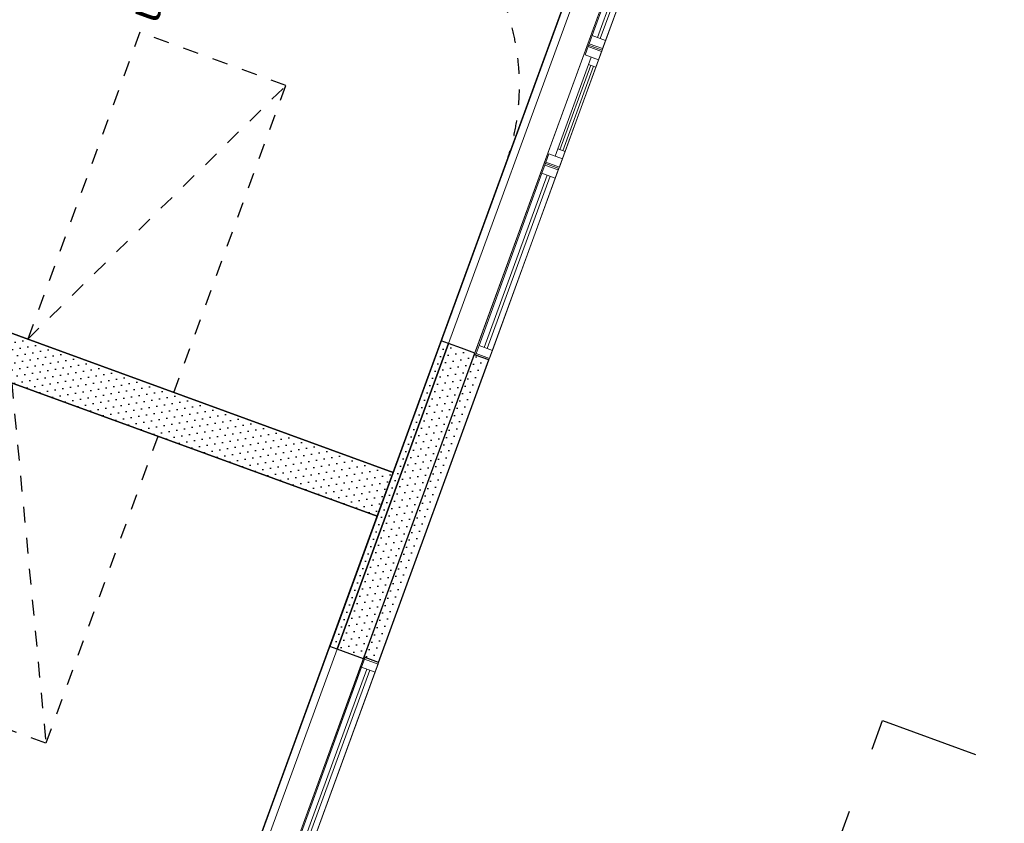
# Model space of a CAD drawing. Header units: millimetres. Extents: x 112481703 to 112588235, y 1264638581 to 1264713486.
# Tile 482 of 487: x 112573203 to 112579529, y 1264694083 to 1264699247. Entities that reach past the tile are written whole.
import ezdxf
from ezdxf.enums import TextEntityAlignment as Align

# ---------------------------------------------------------------- set-up
doc = ezdxf.new("R2010")
doc.units = ezdxf.units.MM
doc.header["$LTSCALE"] = 0.5
doc.header["$MEASUREMENT"] = 0
for name, pattern in [('Lang stiplet', [2116.666603, 1269.999981, -846.666622]), ('PLINE', [0]), ('Stipling', [400, 200, -200])]:
    doc.linetypes.add(name, pattern=pattern)
for name, color, linetype in [('231- Bærende yttervegger', 7, 'Continuous'), ('231- Bærende yttervegger (Skravur)', 7, 'Continuous'), ('231- Bærende yttervegger (Skravur)(Nye konstruksjoner)', 7, 'Continuous'), ('231- Bærende yttervegger(Nye konstruksjoner)', 7, 'Continuous'), ('232- Ikke-bærende yttervegger (Skravur)(Nye konstruksjoner)', 7, 'Continuous'), ('232- Ikke-bærende yttervegger(Nye konstruksjoner)', 7, 'Continuous'), ('242- Ikke-bærende innervegger (Skravur)(Nye konstruksjoner)', 7, 'Continuous'), ('242- Ikke-bærende innervegger(Nye konstruksjoner)', 7, 'Continuous'), ('253- Oppforet gulv_ påstøp(Nye konstruksjoner)', 7, 'Continuous'), ('266- Himling og innvendig overflate#1', 7, 'Continuous'), ('862- M___Nettoareal (1-100)', 7, 'Continuous'), ('862- M___Nettoareal(Nye konstruksjoner)', 7, 'Continuous'), ('862- M___Nettoareal(Polylinje)(Nye konstruksjoner)', 7, 'Continuous'), ('878- Annen overflate_visuell informasjon(Nye konstruksjoner)', 7, 'Continuous')]:
    doc.layers.add(name, color=color, linetype=linetype)
doc.layers.add('234- Vinduer_ dører_ porter(Nye konstruksjoner)', color=7, linetype='Continuous', lineweight=0)
doc.styles.add('GENERATED_STYLE_1', font='arial.ttf')
pattern_1 = [(249.956, (112557650, 1264717795), (-81.357, 29.6823), [0, -50]), (249.956, (112557682.11, 1264717756.67), (-81.357, 29.6823), [0, -50])]

# ---------------------------------------------------------------- blocks, each defined once
blk = doc.blocks.new('Vindu[54]', base_point=(112557650, 1264717795))
at = {"layer": '234- Vinduer_ dører_ porter(Nye konstruksjoner)', "linetype": 'PLINE'}
for p, q in [((112576573.2, 1264698325.4), (112576124.2, 1264697094.7)), ((112576558.1, 1264698260.7), (112576577.3, 1264698313.3)), ((112576580.8, 1264698322.7), (112576573.2, 1264698325.4)), ((112576577.3, 1264698313.3), (112576580.8, 1264698322.7)), ((112576577.3, 1264698313.3), (112576663.8, 1264698281.7)), ((112576667.2, 1264698291.1), (112576580.8, 1264698322.7)), ((112576667.2, 1264698291.1), (112576580.8, 1264698322.7)), ((112576154.4, 1264697154), (112576558.1, 1264698260.7)), ((112576188.2, 1264697141.7), (112576591.9, 1264698248.3)), ((112576667.2, 1264698291.1), (112576218.2, 1264697060.5)), ((112576644.6, 1264698229.1), (112576558.1, 1264698260.7)), ((112576663.8, 1264698281.7), (112576644.6, 1264698229.1)), ((112576667.2, 1264698291.1), (112576663.8, 1264698281.7)), ((112576610.7, 1264698241.5), (112576207, 1264697134.8)), ((112576644.6, 1264698229.1), (112576240.8, 1264697122.5)), ((112576135.2, 1264697101.4), (112576154.4, 1264697154)), ((112576154.4, 1264697154), (112576240.8, 1264697122.5)), ((112576240.8, 1264697122.5), (112576221.6, 1264697069.9)), ((112576131.8, 1264697092), (112576124.2, 1264697094.7)), ((112576131.8, 1264697092), (112576135.2, 1264697101.4)), ((112576218.2, 1264697060.5), (112576131.8, 1264697092)), ((112576218.2, 1264697060.5), (112576131.8, 1264697092)), ((112576135.2, 1264697101.4), (112576221.6, 1264697069.9)), ((112576221.6, 1264697069.9), (112576218.2, 1264697060.5))]:
    blk.add_line(p, q, dxfattribs=at)
blk = doc.blocks.new('Vindu[55]', base_point=(112557650, 1264717795))
at = {"layer": '234- Vinduer_ dører_ porter(Nye konstruksjoner)', "linetype": 'PLINE'}
for p, q in [((112576850.9, 1264699086.3), (112576573.2, 1264698325.4)), ((112576835.8, 1264699021.6), (112576854.9, 1264699074.2)), ((112576858.4, 1264699083.6), (112576850.9, 1264699086.3)), ((112576854.9, 1264699074.2), (112576858.4, 1264699083.6)), ((112576854.9, 1264699074.2), (112576941.4, 1264699042.7)), ((112576944.8, 1264699052.1), (112576858.4, 1264699083.6)), ((112576944.8, 1264699052.1), (112576858.4, 1264699083.6)), ((112576944.8, 1264699052.1), (112576667.2, 1264698291.1)), ((112576922.2, 1264698990.1), (112576835.8, 1264699021.6)), ((112576941.4, 1264699042.7), (112576922.2, 1264698990.1)), ((112576944.8, 1264699052.1), (112576941.4, 1264699042.7)), ((112576660, 1264698417.2), (112576858.1, 1264698960.2)), ((112576674.1, 1264698412.1), (112576872.2, 1264698955.1)), ((112576890.9, 1264698948.2), (112576692.8, 1264698405.2)), ((112576858.1, 1264698960.2), (112576875.2, 1264699007.2)), ((112576905, 1264698943.1), (112576858.1, 1264698960.2)), ((112576875.2, 1264699007.2), (112576922.2, 1264698990.1)), ((112576922.2, 1264698990.1), (112576905, 1264698943.1)), ((112576905, 1264698943.1), (112576706.9, 1264698400.1)), ((112576584.2, 1264698332.1), (112576603.4, 1264698384.7)), ((112576603.4, 1264698384.7), (112576689.8, 1264698353.1)), ((112576642.8, 1264698370.3), (112576660, 1264698417.2)), ((112576660, 1264698417.2), (112576706.9, 1264698400.1)), ((112576706.9, 1264698400.1), (112576689.8, 1264698353.1)), ((112576580.8, 1264698322.7), (112576573.2, 1264698325.4)), ((112576580.8, 1264698322.7), (112576584.2, 1264698332.1)), ((112576667.2, 1264698291.1), (112576580.8, 1264698322.7)), ((112576667.2, 1264698291.1), (112576580.8, 1264698322.7)), ((112576584.2, 1264698332.1), (112576670.6, 1264698300.5)), ((112576689.8, 1264698353.1), (112576642.8, 1264698370.3)), ((112576689.8, 1264698353.1), (112576670.6, 1264698300.5)), ((112576670.6, 1264698300.5), (112576667.2, 1264698291.1))]:
    blk.add_line(p, q, dxfattribs=at)
blk = doc.blocks.new('Vindu[56]', base_point=(112557650, 1264717795))
at = {"layer": '234- Vinduer_ dører_ porter(Nye konstruksjoner)', "linetype": 'PLINE'}
for p, q in [((112577299.8, 1264700317), (112576850.9, 1264699086.3)), ((112577393.8, 1264700282.7), (112576944.8, 1264699052.1)), ((112577284.7, 1264700252.2), (112577303.9, 1264700304.9)), ((112577307.4, 1264700314.2), (112577299.8, 1264700317)), ((112577303.9, 1264700304.9), (112577307.4, 1264700314.2)), ((112577303.9, 1264700304.9), (112577390.4, 1264700273.3)), ((112577393.8, 1264700282.7), (112577307.4, 1264700314.2)), ((112577393.8, 1264700282.7), (112577307.4, 1264700314.2)), ((112577390.4, 1264700273.3), (112577371.2, 1264700220.7)), ((112577393.8, 1264700282.7), (112577390.4, 1264700273.3)), ((112576881, 1264699145.6), (112577284.7, 1264700252.2)), ((112576914.8, 1264699133.3), (112577318.6, 1264700239.9)), ((112577337.4, 1264700233.1), (112576933.6, 1264699126.4)), ((112577371.2, 1264700220.7), (112576967.4, 1264699114.1)), ((112577371.2, 1264700220.7), (112577284.7, 1264700252.2)), ((112576861.8, 1264699093), (112576881, 1264699145.6)), ((112576881, 1264699145.6), (112576967.4, 1264699114.1)), ((112576858.4, 1264699083.6), (112576850.9, 1264699086.3)), ((112576858.4, 1264699083.6), (112576861.8, 1264699093)), ((112576944.8, 1264699052.1), (112576858.4, 1264699083.6)), ((112576944.8, 1264699052.1), (112576858.4, 1264699083.6)), ((112576861.8, 1264699093), (112576948.2, 1264699061.5)), ((112576967.4, 1264699114.1), (112576948.2, 1264699061.5)), ((112576948.2, 1264699061.5), (112576944.8, 1264699052.1))]:
    blk.add_line(p, q, dxfattribs=at)
blk = doc.blocks.new('Vindu[59]', base_point=(112557650, 1264717795))
at = {"layer": '234- Vinduer_ dører_ porter(Nye konstruksjoner)', "linetype": 'PLINE'}
for p, q in [((112575414.8, 1264695150.1), (112574965.8, 1264693919.5)), ((112575422.3, 1264695147.4), (112575414.8, 1264695150.1)), ((112574995.9, 1264693978.7), (112575399.7, 1264695085.4)), ((112575508.7, 1264695115.9), (112575059.7, 1264693885.2)), ((112575399.7, 1264695085.4), (112575418.9, 1264695138)), ((112575486.1, 1264695053.8), (112575399.7, 1264695085.4)), ((112575418.9, 1264695138), (112575422.3, 1264695147.4)), ((112575418.9, 1264695138), (112575505.3, 1264695106.5)), ((112575508.7, 1264695115.9), (112575422.3, 1264695147.4)), ((112575508.7, 1264695115.9), (112575422.3, 1264695147.4)), ((112575505.3, 1264695106.5), (112575486.1, 1264695053.8)), ((112575508.7, 1264695115.9), (112575505.3, 1264695106.5)), ((112575029.7, 1264693966.4), (112575433.5, 1264695073)), ((112575452.3, 1264695066.2), (112575048.5, 1264693959.5)), ((112575486.1, 1264695053.8), (112575082.3, 1264693947.2)), ((112574976.7, 1264693926.1), (112574995.9, 1264693978.7)), ((112574995.9, 1264693978.7), (112575082.3, 1264693947.2)), ((112575082.3, 1264693947.2), (112575063.1, 1264693894.6)), ((112574973.3, 1264693916.7), (112574965.8, 1264693919.5)), ((112574973.3, 1264693916.7), (112574976.7, 1264693926.1)), ((112575059.7, 1264693885.2), (112574973.3, 1264693916.7)), ((112575059.7, 1264693885.2), (112574973.3, 1264693916.7)), ((112574976.7, 1264693926.1), (112575063.1, 1264693894.6)), ((112575063.1, 1264693894.6), (112575059.7, 1264693885.2))]:
    blk.add_line(p, q, dxfattribs=at)
blk = doc.blocks.new('Veggåpning 07[280]', base_point=(112557650, 1264717795))
at = {"layer": '234- Vinduer_ dører_ porter(Nye konstruksjoner)', "linetype": 'PLINE'}
for p, q in [((112577127.3, 1264700369.3), (112575958.6, 1264697165.8)), ((112577210, 1264700339.1), (112577127.3, 1264700369.3)), ((112577296.4, 1264700307.6), (112577210, 1264700339.1)), ((112577296.4, 1264700307.6), (112576127.7, 1264697104.1)), ((112576041.2, 1264697135.7), (112575958.6, 1264697165.8)), ((112576127.7, 1264697104.1), (112576041.2, 1264697135.7))]:
    blk.add_line(p, q, dxfattribs=at)
blk = doc.blocks.new('Veggåpning 07[281]', base_point=(112557650, 1264717795))
at = {"layer": '234- Vinduer_ dører_ porter(Nye konstruksjoner)', "linetype": 'PLINE'}
for p, q in [((112575242.2, 1264695202.4), (112574073.5, 1264691999)), ((112575324.9, 1264695172.3), (112575242.2, 1264695202.4)), ((112575411.3, 1264695140.7), (112575324.9, 1264695172.3)), ((112575411.3, 1264695140.7), (112574242.6, 1264691937.3)), ((112574156.2, 1264691968.8), (112574073.5, 1264691999)), ((112574242.6, 1264691937.3), (112574156.2, 1264691968.8))]:
    blk.add_line(p, q, dxfattribs=at)
blk = doc.blocks.new('Veggåpning 07[283]', base_point=(112557650, 1264717795))
at = {"layer": '234- Vinduer_ dører_ porter(Nye konstruksjoner)', "linetype": 'PLINE'}
for p, q in [((112577080.4, 1264700386.4), (112575911.6, 1264697183)), ((112577127.3, 1264700369.3), (112575958.6, 1264697165.8)), ((112577127.3, 1264700369.3), (112577080.4, 1264700386.4)), ((112575958.6, 1264697165.8), (112575911.6, 1264697183))]:
    blk.add_line(p, q, dxfattribs=at)
blk = doc.blocks.new('Veggåpning 07[284]', base_point=(112557650, 1264717795))
at = {"layer": '234- Vinduer_ dører_ porter(Nye konstruksjoner)', "linetype": 'PLINE'}
for p, q in [((112575195.3, 1264695219.6), (112574026.5, 1264692016.1)), ((112575242.2, 1264695202.4), (112575195.3, 1264695219.6)), ((112575242.2, 1264695202.4), (112574073.5, 1264691999)), ((112574073.5, 1264691999), (112574026.5, 1264692016.1))]:
    blk.add_line(p, q, dxfattribs=at)
blk = doc.blocks.new('Sengerom_2241_113', base_point=(112573901.7, 1264700388))
at = {"layer": '862- M___Nettoareal(Polylinje)(Nye konstruksjoner)', "linetype": 'PLINE', "flags": 128}
blk.add_lwpolyline([(112577214, 1264700752.8), (112571643.2, 1264702785.3), (112570906.3, 1264700765.5), (112572719.4, 1264700104), (112572565.2, 1264699681.3), (112571845.4, 1264697708.5), (112575603.1, 1264696337.5)], close=True, dxfattribs=at)
blk = doc.blocks.new('Sengerom_2251_115', base_point=(112571598.8, 1264694076))
at = {"layer": '862- M___Nettoareal(Polylinje)(Nye konstruksjoner)', "linetype": 'PLINE', "flags": 128}
blk.add_lwpolyline([(112575500.3, 1264696055.7), (112571742.6, 1264697426.6), (112570868.6, 1264695031.1), (112569055.5, 1264695692.6), (112568335.7, 1264693719.8), (112573906.6, 1264691687.3)], close=True, dxfattribs=at)
blk = doc.blocks.new('Label_2', base_point=(112574250.2, 1264699864.9))
at = {"layer": '862- M___Nettoareal (1-100)', "char_height": 200, "attachment_point": 1, "rotation": 249.95599, "style": 'GENERATED_STYLE_1'}
for s, insert in [('\\A1;{\\pql;\\pt0,241000;\\fArial|b0|i0|c0|p0;\\W1.000000;22,9\\fArial|b0|i0|c0|p0;\\W1.000000;\\A1{\\H.66x;\\S^  ;}\\fArial|b0|i0|c0|p0;\\W1.000000; m\\fArial|b0|i0|c0|p0;\\W1.000000;\\A1{\\H.66x;\\S2^  ;}\\fArial|b0|i0|c0|p0;\\W1.000000;\\fArial|b0|i0|c0|p0;\\W1.000000;\\fArial|b0|i0|c0|p0;\\W1.000000;\\fArial|b0|i0|c0|p0;\\W1.000000;\\fArial|b0|i0|c0|p0;\\W1.000000;\\fArial|b0|i0|c0|p0;\\W1.000000;\\fArial|b0|i0|c0|p0;\\W1.000000;\\A1{\\H.66x;\\S^  ;}\\fArial|b0|i0|c0|p0;\\W1.000000;\\fArial|b0|i0|c0|p0;\\W1.000000;\\A1{\\H.66x;\\S^  ;}\\fArial|b0|i0|c0|p0;\\W1.000000;\\fArial|b0|i0|c0|p0;\\W1.000000;\\fArial|b0|i0|c0|p0;\\W1.000000;\\fArial|b0|i0|c0|p0;\\W1.000000;\\fArial|b0|i0|c0|p0;\\W1.000000;\\fArial|b0|i0|c0|p0;\\W1.000000;\\fArial|b0|i0|c0|p0;\\W1.000000;\\A1{\\H.66x;\\S^  ;}\\fArial|b0|i0|c0|p0;\\W1.000000;\\fArial|b0|i0|c0|p0;\\W1.000000;\\A1{\\H.66x;\\S^  ;}\\fArial|b0|i0|c0|p0;\\W1.000000;\\fArial|b0|i0|c0|p0;\\W1.000000;\\fArial|b0|i0|c0|p0;\\W1.000000;\\fArial|b0|i0|c0|p0;\\W1.000000;\\fArial|b0|i0|c0|p0;\\W1.000000;\\fArial|b0|i0|c0|p0;\\W1.000000;\\fArial|b0|i0|c0|p0;\\W1.000000;\\A1{\\H.66x;\\S^  ;}\\fArial|b0|i0|c0|p0;\\W1.000000;\\fArial|b0|i0|c0|p0;\\W1.000000;\\A1{\\H.66x;\\S^  ;}\\fArial|b0|i0|c0|p0;\\W1.000000;\\fArial|b0|i0|c0|p0;\\W1.000000;\\fArial|b0|i0|c0|p0;\\W1.000000;\\fArial|b0|i0|c0|p0;\\W1.000000;\\fArial|b0|i0|c0|p0;\\W1.000000;\\fArial|b0|i0|c0|p0;\\W1.000000;\\fArial|b0|i0|c0|p0;\\W1.000000;\\A1{\\H.66x;\\S^  ;}\\fArial|b0|i0|c0|p0;\\W1.000000;\\fArial|b0|i0|c0|p0;\\W1.000000;\\A1{\\H.66x;\\S^  ;}\\fArial|b0|i0|c0|p0;\\W1.000000;\\fArial|b0|i0|c0|p0;\\W1.000000;\\fArial|b0|i0|c0|p0;\\W1.000000;\\fArial|b0|i0|c0|p0;\\W1.000000;\\fArial|b0|i0|c0|p0;\\W1.000000;\\fArial|b0|i0|c0|p0;\\W1.000000;\\fArial|b0|i0|c0|p0;\\W1.000000;\\fArial|b0|i0|c0|p0;\\W1.000000;}', (112574270.3, 1264700520.4)), ('\\A1;{\\pql;\\pt0,241000;\\fArial|b0|i0|c0|p0;\\W1.000000;Sengerom\\fArial|b0|i0|c0|p0;\\W1.000000;\\A1{\\H.66x;\\S^  ;}\\fArial|b0|i0|c0|p0;\\W1.000000;\\fArial|b0|i0|c0|p0;\\W1.000000;\\A1{\\H.66x;\\S^  ;}\\fArial|b0|i0|c0|p0;\\W1.000000;\\fArial|b0|i0|c0|p0;\\W1.000000;\\fArial|b0|i0|c0|p0;\\W1.000000;\\fArial|b0|i0|c0|p0;\\W1.000000;\\fArial|b0|i0|c0|p0;\\W1.000000;\\fArial|b0|i0|c0|p0;\\W1.000000;\\fArial|b0|i0|c0|p0;\\W1.000000;\\A1{\\H.66x;\\S^  ;}\\fArial|b0|i0|c0|p0;\\W1.000000;\\fArial|b0|i0|c0|p0;\\W1.000000;\\A1{\\H.66x;\\S^  ;}\\fArial|b0|i0|c0|p0;\\W1.000000;\\fArial|b0|i0|c0|p0;\\W1.000000;\\fArial|b0|i0|c0|p0;\\W1.000000;\\fArial|b0|i0|c0|p0;\\W1.000000;\\fArial|b0|i0|c0|p0;\\W1.000000;\\fArial|b0|i0|c0|p0;\\W1.000000;\\fArial|b0|i0|c0|p0;\\W1.000000;\\A1{\\H.66x;\\S^  ;}\\fArial|b0|i0|c0|p0;\\W1.000000;\\fArial|b0|i0|c0|p0;\\W1.000000;\\A1{\\H.66x;\\S^  ;}\\fArial|b0|i0|c0|p0;\\W1.000000;\\fArial|b0|i0|c0|p0;\\W1.000000;\\fArial|b0|i0|c0|p0;\\W1.000000;\\fArial|b0|i0|c0|p0;\\W1.000000;\\fArial|b0|i0|c0|p0;\\W1.000000;\\fArial|b0|i0|c0|p0;\\W1.000000;\\fArial|b0|i0|c0|p0;\\W1.000000;\\A1{\\H.66x;\\S^  ;}\\fArial|b0|i0|c0|p0;\\W1.000000;\\fArial|b0|i0|c0|p0;\\W1.000000;\\A1{\\H.66x;\\S^  ;}\\fArial|b0|i0|c0|p0;\\W1.000000;\\fArial|b0|i0|c0|p0;\\W1.000000;\\fArial|b0|i0|c0|p0;\\W1.000000;\\fArial|b0|i0|c0|p0;\\W1.000000;\\fArial|b0|i0|c0|p0;\\W1.000000;\\fArial|b0|i0|c0|p0;\\W1.000000;\\fArial|b0|i0|c0|p0;\\W1.000000;\\A1{\\H.66x;\\S^  ;}\\fArial|b0|i0|c0|p0;\\W1.000000;\\fArial|b0|i0|c0|p0;\\W1.000000;\\A1{\\H.66x;\\S^  ;}\\fArial|b0|i0|c0|p0;\\W1.000000;\\fArial|b0|i0|c0|p0;\\W1.000000;\\fArial|b0|i0|c0|p0;\\W1.000000;\\fArial|b0|i0|c0|p0;\\W1.000000;\\fArial|b0|i0|c0|p0;\\W1.000000;\\fArial|b0|i0|c0|p0;\\W1.000000;\\fArial|b0|i0|c0|p0;\\W1.000000;\\fArial|b0|i0|c0|p0;\\W1.000000;}', (112574568.3, 1264700411.7)), ('\\A1;{\\pql;\\pt0,241000;\\fArial|b0|i0|c0|p0;\\W1.000000;2241\\fArial|b0|i0|c0|p0;\\W1.000000;\\A1{\\H.66x;\\S^  ;}\\fArial|b0|i0|c0|p0;\\W1.000000;\\fArial|b0|i0|c0|p0;\\W1.000000;\\A1{\\H.66x;\\S^  ;}\\fArial|b0|i0|c0|p0;\\W1.000000;\\fArial|b0|i0|c0|p0;\\W1.000000;\\fArial|b0|i0|c0|p0;\\W1.000000;\\fArial|b0|i0|c0|p0;\\W1.000000;\\fArial|b0|i0|c0|p0;\\W1.000000;\\fArial|b0|i0|c0|p0;\\W1.000000;\\fArial|b0|i0|c0|p0;\\W1.000000;\\A1{\\H.66x;\\S^  ;}\\fArial|b0|i0|c0|p0;\\W1.000000;\\fArial|b0|i0|c0|p0;\\W1.000000;\\A1{\\H.66x;\\S^  ;}\\fArial|b0|i0|c0|p0;\\W1.000000;\\fArial|b0|i0|c0|p0;\\W1.000000;\\fArial|b0|i0|c0|p0;\\W1.000000;\\fArial|b0|i0|c0|p0;\\W1.000000;\\fArial|b0|i0|c0|p0;\\W1.000000;\\fArial|b0|i0|c0|p0;\\W1.000000;\\fArial|b0|i0|c0|p0;\\W1.000000;\\A1{\\H.66x;\\S^  ;}\\fArial|b0|i0|c0|p0;\\W1.000000;\\fArial|b0|i0|c0|p0;\\W1.000000;\\A1{\\H.66x;\\S^  ;}\\fArial|b0|i0|c0|p0;\\W1.000000;\\fArial|b0|i0|c0|p0;\\W1.000000;\\fArial|b0|i0|c0|p0;\\W1.000000;\\fArial|b0|i0|c0|p0;\\W1.000000;\\fArial|b0|i0|c0|p0;\\W1.000000;\\fArial|b0|i0|c0|p0;\\W1.000000;\\fArial|b0|i0|c0|p0;\\W1.000000;\\A1{\\H.66x;\\S^  ;}\\fArial|b0|i0|c0|p0;\\W1.000000;\\fArial|b0|i0|c0|p0;\\W1.000000;\\A1{\\H.66x;\\S^  ;}\\fArial|b0|i0|c0|p0;\\W1.000000;\\fArial|b0|i0|c0|p0;\\W1.000000;\\fArial|b0|i0|c0|p0;\\W1.000000;\\fArial|b0|i0|c0|p0;\\W1.000000;\\fArial|b0|i0|c0|p0;\\W1.000000;\\fArial|b0|i0|c0|p0;\\W1.000000;\\fArial|b0|i0|c0|p0;\\W1.000000;\\A1{\\H.66x;\\S^  ;}\\fArial|b0|i0|c0|p0;\\W1.000000;\\fArial|b0|i0|c0|p0;\\W1.000000;\\A1{\\H.66x;\\S^  ;}\\fArial|b0|i0|c0|p0;\\W1.000000;\\fArial|b0|i0|c0|p0;\\W1.000000;\\fArial|b0|i0|c0|p0;\\W1.000000;\\fArial|b0|i0|c0|p0;\\W1.000000;\\fArial|b0|i0|c0|p0;\\W1.000000;\\fArial|b0|i0|c0|p0;\\W1.000000;\\fArial|b0|i0|c0|p0;\\W1.000000;\\fArial|b0|i0|c0|p0;\\W1.000000;}', (112574870.4, 1264700322.8))]:
    blk.add_mtext(s, dxfattribs=dict(at, insert=insert))
at = {"layer": '862- M___Nettoareal (1-100)', "style": 'GENERATED_STYLE_1'}
for tag, p in [('DUMMY_108', (112574322.8, 1264700522.5)), ('DUMMY_107', (112574618.1, 1264700414.8)), ('DUMMY_106', (112574913.3, 1264700307.1))]:
    blk.add_attdef(tag, text='', height=200, rotation=249.95599, dxfattribs=at).set_placement(p, align=Align.TOP_LEFT)

msp = doc.modelspace()

# ---------------------------------------------------------------- hatches: boundary and pattern name
at = {"layer": '231- Bærende yttervegger (Skravur)', "linetype": 'Continuous'}
h = msp.add_hatch(dxfattribs=at)
h.set_pattern_fill('Prikker_tett', color=256, style=0, pattern_type=2)
h.set_pattern_definition(pattern_1)
h.paths.add_polyline_path([(112576127.7, 1264697104.1), (112575958.6, 1264697165.8), (112575242.2, 1264695202.4), (112575411.3, 1264695140.7)])
at = {"layer": '231- Bærende yttervegger (Skravur)(Nye konstruksjoner)', "linetype": 'Continuous'}
h = msp.add_hatch(dxfattribs=at)
h.set_pattern_fill('Prikker_tett', color=256, style=0, pattern_type=2)
h.set_pattern_definition(pattern_1)
h.paths.add_polyline_path([(112576218.2, 1264697060.5), (112576124.2, 1264697094.7), (112575414.8, 1264695150.1), (112575508.7, 1264695115.9)])
at = {"layer": '232- Ikke-bærende yttervegger (Skravur)(Nye konstruksjoner)', "linetype": 'Continuous'}
h = msp.add_hatch(dxfattribs=at)
h.set_pattern_fill('Prikker_tett', color=256, style=0, pattern_type=2)
h.set_pattern_definition(pattern_1)
h.paths.add_polyline_path([(112575958.6, 1264697165.8), (112575911.6, 1264697183), (112575195.3, 1264695219.6), (112575242.2, 1264695202.4)])
at = {"layer": '242- Ikke-bærende innervegger (Skravur)(Nye konstruksjoner)', "linetype": 'Continuous'}
h = msp.add_hatch(dxfattribs=at)
h.set_pattern_fill('Prikker_tett', color=256, style=0, pattern_type=2)
h.set_pattern_definition(pattern_1)
h.paths.add_polyline_path([(112571845.4, 1264697708.5), (112571742.6, 1264697426.6), (112575500.3, 1264696055.7), (112575603.1, 1264696337.5)])

# ---------------------------------------------------------------- linework, layer by layer
at = {"layer": '231- Bærende yttervegger', "linetype": 'PLINE'}
for p, q in [((112576041.2, 1264697135.7), (112575958.6, 1264697165.8)), ((112576127.7, 1264697104.1), (112576041.2, 1264697135.7)), ((112575324.9, 1264695172.3), (112575242.2, 1264695202.4)), ((112575411.3, 1264695140.7), (112575324.9, 1264695172.3))]:
    msp.add_line(p, q, dxfattribs=at)
at = {"layer": '231- Bærende yttervegger', "linetype": 'PLINE', "flags": 128}
for points in [[(112575958.6, 1264697165.8), (112575242.2, 1264695202.4)], [(112575411.3, 1264695140.7), (112576127.7, 1264697104.1)]]:
    msp.add_lwpolyline(points, dxfattribs=at)
at = {"layer": '231- Bærende yttervegger(Nye konstruksjoner)', "linetype": 'PLINE'}
for p, q in [((112576131.8, 1264697092), (112576124.2, 1264697094.7)), ((112576218.2, 1264697060.5), (112576131.8, 1264697092)), ((112575422.3, 1264695147.4), (112575414.8, 1264695150.1)), ((112575508.7, 1264695115.9), (112575422.3, 1264695147.4))]:
    msp.add_line(p, q, dxfattribs=at)
at = {"layer": '231- Bærende yttervegger(Nye konstruksjoner)', "linetype": 'PLINE', "flags": 128}
for points in [[(112576124.2, 1264697094.7), (112575414.8, 1264695150.1)], [(112575508.7, 1264695115.9), (112576218.2, 1264697060.5)]]:
    msp.add_lwpolyline(points, dxfattribs=at)
at = {"layer": '232- Ikke-bærende yttervegger(Nye konstruksjoner)', "linetype": 'PLINE'}
for p, q in [((112575958.6, 1264697165.8), (112575911.6, 1264697183)), ((112575242.2, 1264695202.4), (112575195.3, 1264695219.6))]:
    msp.add_line(p, q, dxfattribs=at)
at = {"layer": '232- Ikke-bærende yttervegger(Nye konstruksjoner)', "linetype": 'PLINE', "flags": 128}
for points in [[(112575911.6, 1264697183), (112575195.3, 1264695219.6)], [(112575242.2, 1264695202.4), (112575958.6, 1264697165.8)]]:
    msp.add_lwpolyline(points, dxfattribs=at)
at = {"layer": '242- Ikke-bærende innervegger(Nye konstruksjoner)', "linetype": 'PLINE', "flags": 128}
for points in [[(112575603.1, 1264696337.5), (112571845.4, 1264697708.5)], [(112571742.6, 1264697426.6), (112575500.3, 1264696055.7)], [(112575500.3, 1264696055.7), (112575603.1, 1264696337.5)]]:
    msp.add_lwpolyline(points, dxfattribs=at)
at = {"layer": '253- Oppforet gulv_ påstøp(Nye konstruksjoner)', "linetype": 'PLINE', "flags": 128}
msp.add_lwpolyline([(112565480.4, 1264710489.2), (112558425.2, 1264713063.1), (112545807.5, 1264678479), (112545873.3, 1264678455), (112548458.6, 1264685541.1), (112553371.8, 1264683748.6), (112554037.1, 1264685572), (112556197.8, 1264684783.7), (112555981.9, 1264684191.9), (112557320.5, 1264683703.4), (112562854.1, 1264681684.6), (112567373.2, 1264694070.9), (112573906.6, 1264691687.3), (112578384.3, 1264703960.4), (112572888.6, 1264705965.4), (112572455.6, 1264704778.6), (112564461.1, 1264707695.4)], close=True, dxfattribs=at)
at = {"layer": '266- Himling og innvendig overflate#1', "linetype": 'Lang stiplet'}
msp.add_lwpolyline([(112588235.4, 1264691281.6), (112578984.8, 1264665926.4), (112562432.1, 1264671965.5), (112565811.5, 1264681228.3), (112572876, 1264678650.9), (112578747.2, 1264694743.3)], close=True, dxfattribs=at)
at = {"layer": '878- Annen overflate_visuell informasjon(Nye konstruksjoner)', "linetype": 'Stipling'}
for p, q in [((112573974.3, 1264699167.1), (112573254.6, 1264697194.3)), ((112574913.7, 1264698824.4), (112573974.3, 1264699167.1)), ((112573254.6, 1264697194.3), (112574913.7, 1264698824.4)), ((112574194, 1264696851.6), (112574913.7, 1264698824.4)), ((112576322.9, 1264698310.3), (112575603.1, 1264696337.5)), ((112573151.7, 1264696912.5), (112573371.4, 1264694597)), ((112574091.2, 1264696569.8), (112573371.4, 1264694597)), ((112574780.6, 1264694082.9), (112575500.3, 1264696055.7)), ((112573371.4, 1264694597), (112572432, 1264694939.7))]:
    msp.add_line(p, q, dxfattribs=at)
msp.add_arc((112574913.7, 1264698824.4), 1500, 339.95599, 69.95599, dxfattribs=at)

# ---------------------------------------------------------------- block references
at = {"layer": '234- Vinduer_ dører_ porter(Nye konstruksjoner)', "linetype": 'PLINE'}
for name in ['Veggåpning 07[283]', 'Veggåpning 07[280]', 'Vindu[56]', 'Vindu[55]', 'Vindu[54]', 'Veggåpning 07[284]', 'Veggåpning 07[281]', 'Vindu[59]']:
    msp.add_blockref(name, (112557650, 1264717795), dxfattribs=at)
at = {"layer": '862- M___Nettoareal (1-100)', "linetype": 'PLINE'}
msp.add_blockref('Label_2', (112574250.2, 1264699864.9), dxfattribs=at)
at = {"layer": '862- M___Nettoareal(Nye konstruksjoner)', "linetype": 'Continuous'}
for name, p in [('Sengerom_2241_113', (112573901.7, 1264700388)), ('Sengerom_2251_115', (112571598.8, 1264694076))]:
    msp.add_blockref(name, p, dxfattribs=at)

doc.saveas('drawing.dxf')
